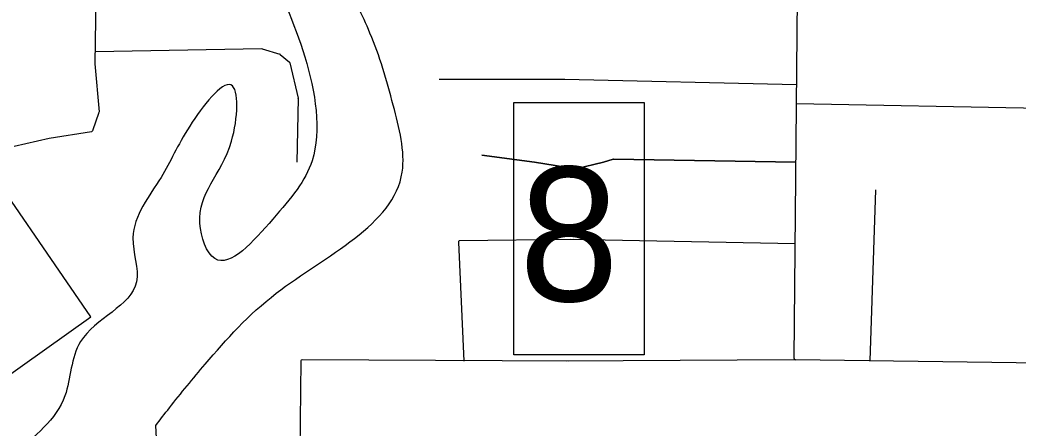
# Model space of a CAD drawing. Extents: x 408847 to 817539, y 923858 to 1151780.
# Drawn here: x 485546 to 488893, y 1069886 to 1071255 of the extents above; entities that cross this region are included whole.
import ezdxf

# ---------------------------------------------------------------- set-up
doc = ezdxf.new("R2010")
doc.units = 0
for name, color, linetype in [('Lakes and Ponds', 7, 'Continuous'), ('Level 43', 7, 'Continuous'), ('Local Roads Improved', 7, 'Continuous'), ('Local Roads Paved', 7, 'Continuous'), ('Masks for Text', 7, 'Continuous'), ('Narrow River Creek and Branch and Slough', 7, 'Continuous')]:
    doc.layers.add(name, color=color, linetype=linetype)

msp = doc.modelspace()

# ---------------------------------------------------------------- linework, layer by layer
at = {"layer": 'Lakes and Ponds'}
msp.add_line((486047.7, 1068916.4), (486001.6, 1069894.6), dxfattribs=at)
for points in [[(486001.6, 1069894.6), (486047.1, 1069953.8), (486167.2, 1070099.9), (486405.5, 1070338.2), (486827.9, 1070744.6), (486797.9, 1070968.9), (486719.8, 1071211.1), (486647.7, 1071393.3), (486643.7, 1071643.6), (486659.8, 1071887.9), (486731.8, 1072172.2), (486874, 1072456.5), (486915.4, 1072720.8)], [(486692.9, 1072648.5), (486675.8, 1072588.7), (486637.7, 1072472.5), (486535.6, 1072272.3), (486421.5, 1072094.1), (486299.4, 1071946), (486281.3, 1071745.7), (486371.4, 1071455.4), (486501.6, 1071131.1), (486525.6, 1070782.7), (486393.5, 1070586.5), (486199.2, 1070454.3), (486149.2, 1070572.4), (486255.3, 1070848.7), (486253.3, 1071037), (486115.2, 1070898.8), (486019.1, 1070726.6), (485924.9, 1070524.4), (485937, 1070376.2), (485748.8, 1070176), (485696.7, 1069993.8), (485524.5, 1069801.6), (485254.2, 1069615.4), (484877.8, 1069471.2), (484727.6, 1069407.1), (484429.3, 1069293), (484219.1, 1069350.9), (484262, 1069430.5), (484337.2, 1069619.4), (484353.2, 1069821.6), (484253.1, 1070085.9), (484139.4, 1070264), (483871.9, 1070159.4)]]:
    msp.add_spline(points, degree=3, dxfattribs=at)
at = {"layer": 'Local Roads Improved'}
for p, q in [((486951.4, 1071056.6), (487373.2, 1071056.6)), ((487373.2, 1071056.6), (488150.7, 1071037.9)), ((487095.1, 1070801.6), (487271.2, 1070778.4)), ((487271.3, 1070778.4), (487410.3, 1070755.2)), ((487410.3, 1070755.2), (487502.9, 1070778.3)), ((487503.1, 1070778.4), (487534.9, 1070787.5)), ((487536, 1070787.6), (488148.4, 1070778))]:
    msp.add_line(p, q, dxfattribs=at)
for centre, start, end in [((487270.7, 1070774.4), 80.5333, 82.5007), ((487502, 1070782.2), 284.0424, 285.9525), ((487536, 1070783.6), 89.0974, 105.9524)]:
    msp.add_arc(centre, 4, start, end, dxfattribs=at)
at = {"layer": 'Local Roads Paved'}
for p, q in [((485820.2, 1072957.2), (485797.3, 1071107.8)), ((488142.7, 1070119.2), (488165.4, 1072739.7)), ((485797.8, 1071149.3), (486357.5, 1071158.6)), ((486358.7, 1071158.4), (486417.6, 1071140.3)), ((486419, 1071139.5), (486449.8, 1071113.1)), ((485797.3, 1071107.4), (485811.1, 1070946.2)), ((486451.1, 1071111), (486478.5, 1070992.2)), ((486478.6, 1070991.2), (486474, 1070778.4)), ((489176.3, 1070954.6), (488150.1, 1070973.5)), ((485810.9, 1070944.5), (485788.8, 1070882.6)), ((485785.7, 1070880), (485644.4, 1070857.2)), ((485644.2, 1070857.2), (485526.7, 1070830)), ((487271.2, 1070778.4), (487095.1, 1070801.6)), ((487410.3, 1070755.2), (487271.3, 1070778.4)), ((487502.9, 1070778.3), (487410.3, 1070755.2)), ((487534.9, 1070787.5), (487503.1, 1070778.4)), ((488148.4, 1070778), (487536, 1070787.6)), ((488397.8, 1070111.8), (488416.1, 1070685.6)), ((487016.5, 1070509.9), (487034.9, 1070110.6)), ((487401, 1070518.7), (487020.5, 1070514.1)), ((488146, 1070504.4), (487391.8, 1070518.7)), ((486487.9, 1070111.3), (486483.3, 1069738.4)), ((487387.1, 1070110.6), (486491.9, 1070115.2)), ((488142.7, 1070115.2), (487377.9, 1070110.6)), ((489167, 1070101.3), (488146.6, 1070115.2))]:
    msp.add_line(p, q, dxfattribs=at)
for centre, start, end in [((486357.6, 1071154.6), 72.8898, 90.9553), ((486416.4, 1071136.5), 49.3855, 72.8898), ((485801.3, 1071107.8), 179.2913, 184.8968), ((486447.2, 1071110.1), 12.9888, 49.3855), ((486474.6, 1070991.3), 358.7552, 12.9888), ((485807.1, 1070945.8), 340.3546, 4.8968), ((485785, 1070884), 279.1665, 340.3546), ((485645.1, 1070853.3), 99.1665, 103.0005), ((487270.7, 1070774.4), 80.5333, 82.5007), ((487502, 1070782.2), 284.0424, 285.9524), ((487536, 1070783.6), 89.0974, 105.9524), ((487020.5, 1070510.1), 90.6906, 182.6312), ((486491.9, 1070111.2), 89.7045, 179.2953), ((488146.7, 1070119.2), 179.5029, 269.2219)]:
    msp.add_arc(centre, 4, start, end, dxfattribs=at)
at = {"layer": 'Masks for Text'}
for points in [[(487202.8, 1070978.3), (487639.6, 1070978.3), (487639.6, 1070131.5), (487202.8, 1070131.5)], [(484695.3, 1069484.4), (485783.4, 1070259.2), (485369.5, 1070860.4), (484328.1, 1070092.2)]]:
    msp.add_lwpolyline(points, close=True, dxfattribs=at)
at = {"layer": 'Narrow River Creek and Branch and Slough'}
msp.add_spline([(487362.5, 1076985.5), (487416.6, 1077161.7), (487644.9, 1077275.8), (487839.1, 1077193.7), (487985.2, 1077143.7), (488229.5, 1077131.7), (488383.7, 1077155.7), (488565.9, 1077213.8), (488792.1, 1077123.7), (488996.3, 1076815.3), (489064.4, 1076434.9), (489132.5, 1076068.5), (489254.6, 1075684.1), (489354.7, 1075375.8), (489559, 1074957.3), (489723.1, 1074628.9), (489943.4, 1074400.7), (490203.7, 1074130.4), (490532, 1073798), (490892.4, 1073369.6), (491252.8, 1072827), (491467, 1072462.6), (491693.3, 1072082.2), (492011.6, 1071713.8), (492448.1, 1071259.3), (492798.5, 1070878.8), (493100.8, 1070536.5), (493261, 1070398.3)], degree=3, dxfattribs=at)

# ---------------------------------------------------------------- texts
at = {"layer": 'Level 43'}
msp.add_text('8', height=450, rotation=0.0005, dxfattribs=at).set_placement((487220, 1070311.7))

doc.saveas('drawing.dxf')
